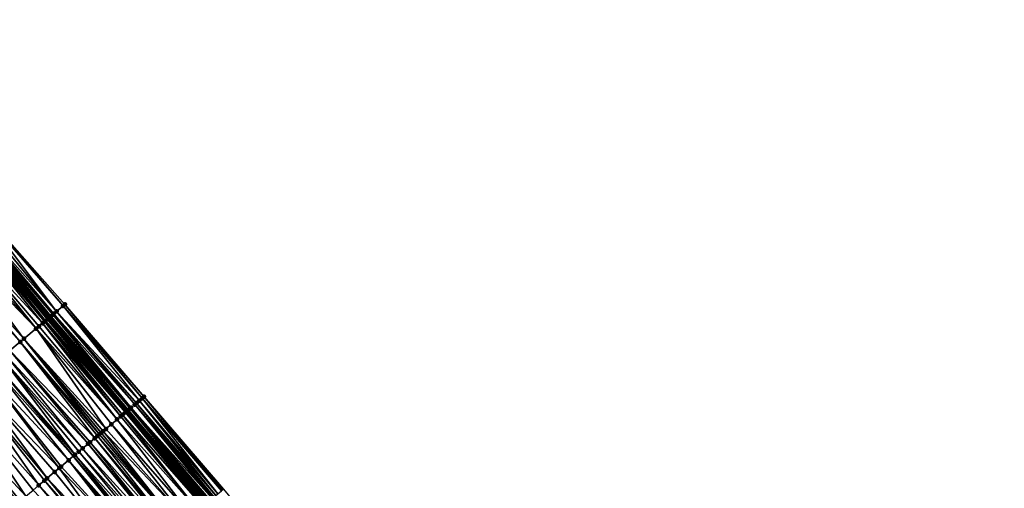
# Model space of a CAD drawing. Header units: feet. Extents: x 2004186 to 2014793, y 836912 to 864902.
# Tile 484 of 656: x 2007443 to 2007605, y 851927 to 852004. Entities that reach past the tile are written whole.
import ezdxf

# ---------------------------------------------------------------- set-up
doc = ezdxf.new("R2010")
doc.units = ezdxf.units.FT
doc.header["$LTSCALE"] = 100
doc.header["$MEASUREMENT"] = 0
for name, color, linetype, lineweight in [('EP_Travel Lane', 5, 'Continuous', 40), ('GPL_Skip Line', 2, 'Continuous', 40), ('Road Shots', 4, 'Continuous', 200), ('Road X-Section', 30, 'Continuous', 13)]:
    doc.layers.add(name, color=color, linetype=linetype, lineweight=lineweight)
doc.layers.add('I-77 SB_MM21-27-Surface-Border', color=7, linetype='Continuous')
doc.layers.add('I-77 SB_MM21-27-Surface-TIN', color=7, linetype='Continuous')

msp = doc.modelspace()

# ---------------------------------------------------------------- linework, layer by layer
at = {"layer": 'EP_Travel Lane'}
msp.add_polyline3d([(2007602.427108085, 851771.5193613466, 434.8469044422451), (2007589.54651904, 851786.819311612, 434.8923753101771), (2007576.665960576, 851802.1192255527, 434.9596045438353), (2007563.785330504, 851817.4192245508, 434.9758447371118), (2007550.917838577, 851832.7106904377, 435.0116748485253), (2007538.043185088, 851848.0156263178, 435.0706222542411), (2007525.168504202, 851863.3205947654, 435.1204272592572), (2007512.293951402, 851878.6254109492, 435.212847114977), (2007499.41933764, 851893.9302996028, 435.2849911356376), (2007486.544797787, 851909.2351003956, 435.3817265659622), (2007473.670264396, 851924.5398935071, 435.4805826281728), (2007460.795805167, 851939.8445984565, 435.6041196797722), (2007447.942165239, 851955.1356272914, 435.7190686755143), (2007435.081684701, 851970.4521688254, 435.8326704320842), (2007422.221149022, 851985.7687760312, 435.9335443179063), (2007409.360636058, 852001.0853561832, 436.0396608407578), (2007396.500211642, 852016.4018308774, 436.1662396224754)], dxfattribs=at)
at = {"layer": 'GPL_Skip Line'}
msp.add_polyline3d([(2007593.417325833, 851763.9257781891, 434.9261233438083), (2007580.528480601, 851779.2188413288, 434.9466733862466), (2007567.639660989, 851794.5118740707, 434.9854355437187), (2007554.750797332, 851809.8049590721, 434.992887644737), (2007541.873390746, 851825.1076221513, 435.034522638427), (2007529.003965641, 851840.4170964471, 435.0699682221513), (2007516.134610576, 851855.7264874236, 435.1287140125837), (2007503.265309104, 851871.0358146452, 435.2052888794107), (2007490.396091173, 851886.3450424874, 435.3096552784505), (2007477.526880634, 851901.6542615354, 435.4164809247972), (2007464.657759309, 851916.9633744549, 435.5529856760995), (2007451.788603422, 851932.27252849, 435.677992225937), (2007438.931656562, 851947.5918225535, 435.8180751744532), (2007426.093954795, 851962.9272594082, 435.9514584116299), (2007413.256145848, 851978.2628242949, 436.0600149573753), (2007400.41848609, 851993.5982109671, 436.2031289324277), (2007387.580882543, 852008.9335304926, 436.3592634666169)], dxfattribs=at)
at = {"layer": 'I-77 SB_MM21-27-Surface-Border', "color": 3, "linetype": 'ByBlock', "lineweight": -2}
msp.add_polyline3d([(2007398.467898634, 852018.0501573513, 436.0381571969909), (2007411.15235097, 852002.5862111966, 435.9298862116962), (2007424.450099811, 851987.6359453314, 435.7904198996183), (2007437.134730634, 851972.1717859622, 435.7234660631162), (2007450.432588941, 851957.221389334, 435.6093713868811), (2007463.423082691, 851942.0540873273, 435.4482632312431), (2007476.44525159, 851926.8737239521, 435.2961944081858), (2007489.161404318, 851911.4357675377, 435.2015389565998), (2007502.030708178, 851896.1264374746, 435.1257404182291), (2007515.206074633, 851881.0746452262, 435.0080152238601), (2007527.92233302, 851865.636563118, 434.948486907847), (2007540.791672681, 851850.3271904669, 434.8846398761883), (2007553.814176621, 851835.146428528, 434.8440177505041), (2007565.914514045, 851819.2140732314, 434.8380111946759), (2007578.803343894, 851803.9210283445, 434.8065693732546), (2007591.386305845, 851788.3702145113, 434.7703173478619), (2007604.733864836, 851773.463909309, 434.69425341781)], dxfattribs=at)
at = {"layer": 'I-77 SB_MM21-27-Surface-TIN', "color": 128, "linetype": 'ByBlock', "lineweight": -2}
for points in [[(2007436.368138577, 851971.5296514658, 435.7690611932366), (2007435.754897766, 851971.0159046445, 435.8131432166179), (2007449.052699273, 851956.0655758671, 435.6858897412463)], [(2007436.981419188, 851972.0433507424, 435.7341985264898), (2007436.368138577, 851971.5296514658, 435.7690611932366), (2007449.052699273, 851956.0655758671, 435.6858897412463)], [(2007437.134730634, 851972.1717859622, 435.7234660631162), (2007436.981419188, 851972.0433507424, 435.7341985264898), (2007450.125968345, 851956.9645161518, 435.631367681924)], [(2007436.981419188, 851972.0433507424, 435.7341985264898), (2007449.052699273, 851956.0655758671, 435.6858897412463), (2007450.125968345, 851956.9645161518, 435.631367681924)], [(2007437.134730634, 851972.1717859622, 435.7234660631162), (2007450.125968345, 851956.9645161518, 435.631367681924), (2007450.432588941, 851957.221389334, 435.6093713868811)], [(2007434.221503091, 851969.7318871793, 435.8555598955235), (2007433.148042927, 851968.8331751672, 435.8658192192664), (2007446.75260623, 851954.1395508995, 435.7492730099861)], [(2007434.681521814, 851970.1170920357, 435.8429091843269), (2007434.221503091, 851969.7318871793, 435.8555598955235), (2007447.212634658, 851954.5247441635, 435.7388708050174)], [(2007434.221503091, 851969.7318871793, 435.8555598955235), (2007447.059295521, 851954.3963420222, 435.7431888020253), (2007447.212634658, 851954.5247441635, 435.7388708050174)], [(2007434.221503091, 851969.7318871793, 435.8555598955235), (2007446.75260623, 851954.1395508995, 435.7492730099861), (2007447.059295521, 851954.3963420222, 435.7431888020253)], [(2007434.681521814, 851970.1170920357, 435.8429091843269), (2007447.672673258, 851954.9099252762, 435.7308248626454), (2007435.081684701, 851970.4521688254, 435.8326704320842)], [(2007434.681521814, 851970.1170920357, 435.8429091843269), (2007447.519335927, 851954.7815209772, 435.7355612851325), (2007447.672673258, 851954.9099252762, 435.7308248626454)], [(2007434.681521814, 851970.1170920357, 435.8429091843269), (2007447.212634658, 851954.5247441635, 435.7388708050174), (2007447.519335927, 851954.7815209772, 435.7355612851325)], [(2007435.141544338, 851970.5022923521, 435.831138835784), (2007435.081684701, 851970.4521688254, 435.8326704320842), (2007447.942165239, 851955.1356272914, 435.7190686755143)], [(2007447.825997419, 851955.038345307, 435.7230379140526), (2007447.942165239, 851955.1356272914, 435.7190686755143), (2007435.081684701, 851970.4521688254, 435.8326704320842)], [(2007447.825997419, 851955.038345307, 435.7230379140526), (2007435.081684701, 851970.4521688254, 435.8326704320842), (2007447.672673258, 851954.9099252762, 435.7308248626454)], [(2007435.448237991, 851970.7590782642, 435.8260646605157), (2007435.141544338, 851970.5022923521, 435.831138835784), (2007448.132683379, 851955.2951404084, 435.7161822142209)], [(2007435.141544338, 851970.5022923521, 435.831138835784), (2007447.942165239, 851955.1356272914, 435.7190686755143), (2007447.97933258, 851955.1667521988, 435.7177987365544)], [(2007435.141544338, 851970.5022923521, 435.831138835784), (2007447.97933258, 851955.1667521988, 435.7177987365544), (2007448.132683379, 851955.2951404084, 435.7161822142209)], [(2007435.601573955, 851970.887484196, 435.8210113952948), (2007435.448237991, 851970.7590782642, 435.8260646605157), (2007448.439402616, 851955.5518957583, 435.7170347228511)], [(2007435.448237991, 851970.7590782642, 435.8260646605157), (2007448.132683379, 851955.2951404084, 435.7161822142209), (2007448.439402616, 851955.5518957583, 435.7170347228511)], [(2007435.754897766, 851971.0159046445, 435.8131432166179), (2007435.601573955, 851970.887484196, 435.8210113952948), (2007448.592737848, 851955.6803025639, 435.7118122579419)], [(2007435.601573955, 851970.887484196, 435.8210113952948), (2007448.439402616, 851955.5518957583, 435.7170347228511), (2007448.592737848, 851955.6803025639, 435.7118122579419)], [(2007435.754897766, 851971.0159046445, 435.8131432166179), (2007448.592737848, 851955.6803025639, 435.7118122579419), (2007449.052699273, 851956.0655758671, 435.6858897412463)], [(2007432.38128944, 851968.1912335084, 435.874021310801), (2007431.767898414, 851967.677666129, 435.8833078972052), (2007445.679137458, 851953.2408491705, 435.7575368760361)], [(2007433.148042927, 851968.8331751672, 435.8658192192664), (2007432.38128944, 851968.1912335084, 435.874021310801), (2007445.679137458, 851953.2408491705, 435.7575368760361)], [(2007433.148042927, 851968.8331751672, 435.8658192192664), (2007446.13919258, 851953.6260105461, 435.7533181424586), (2007446.75260623, 851954.1395508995, 435.7492730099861)], [(2007433.148042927, 851968.8331751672, 435.8658192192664), (2007445.679137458, 851953.2408491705, 435.7575368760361), (2007446.13919258, 851953.6260105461, 435.7533181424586)], [(2007430.234405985, 851966.3937654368, 435.9030812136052), (2007429.620998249, 851965.8802180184, 435.9084971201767), (2007443.072162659, 851951.0582629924, 435.7824221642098)], [(2007431.767898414, 851967.677666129, 435.8833078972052), (2007430.234405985, 851966.3937654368, 435.9030812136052), (2007443.685579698, 851951.5717992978, 435.7791619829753)], [(2007430.234405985, 851966.3937654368, 435.9030812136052), (2007443.072162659, 851951.0582629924, 435.7824221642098), (2007443.685579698, 851951.5717992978, 435.7791619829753)], [(2007431.767898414, 851967.677666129, 435.8833078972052), (2007443.685579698, 851951.5717992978, 435.7791619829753), (2007445.679137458, 851953.2408491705, 435.7575368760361)], [(2007429.620998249, 851965.8802180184, 435.9084971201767), (2007441.385247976, 851949.6460594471, 435.7872584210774), (2007443.072162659, 851951.0582629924, 435.7824221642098)], [(2007450.125968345, 851956.9645161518, 435.631367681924), (2007449.052699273, 851956.0655758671, 435.6858897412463), (2007462.657814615, 851941.4103755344, 435.5160031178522)], [(2007450.432588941, 851957.221389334, 435.6093713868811), (2007450.125968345, 851956.9645161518, 435.631367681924), (2007463.116981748, 851941.7965951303, 435.4774509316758)], [(2007450.125968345, 851956.9645161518, 435.631367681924), (2007462.657814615, 851941.4103755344, 435.5160031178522), (2007463.116981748, 851941.7965951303, 435.4774509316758)], [(2007450.432588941, 851957.221389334, 435.6093713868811), (2007463.116981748, 851941.7965951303, 435.4774509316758), (2007463.423082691, 851942.0540873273, 435.4482632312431)], [(2007447.825997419, 851955.038345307, 435.7230379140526), (2007447.672673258, 851954.9099252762, 435.7308248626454), (2007460.514782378, 851939.6083175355, 435.6119858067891)], [(2007447.825997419, 851955.038345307, 435.7230379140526), (2007460.667855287, 851939.737036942, 435.6048563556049), (2007447.942165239, 851955.1356272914, 435.7190686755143)], [(2007447.825997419, 851955.038345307, 435.7230379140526), (2007460.514782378, 851939.6083175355, 435.6119858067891), (2007460.667855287, 851939.737036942, 435.6048563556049)], [(2007447.97933258, 851955.1667521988, 435.7177987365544), (2007447.942165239, 851955.1356272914, 435.7190686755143), (2007460.795805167, 851939.8445984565, 435.6041196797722)], [(2007460.667855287, 851939.737036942, 435.6048563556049), (2007460.795805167, 851939.8445984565, 435.6041196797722), (2007447.942165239, 851955.1356272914, 435.7190686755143)], [(2007448.132683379, 851955.2951404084, 435.7161822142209), (2007447.97933258, 851955.1667521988, 435.7177987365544), (2007460.820946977, 851939.8657340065, 435.6039749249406)], [(2007447.97933258, 851955.1667521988, 435.7177987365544), (2007460.795805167, 851939.8445984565, 435.6041196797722), (2007460.820946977, 851939.8657340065, 435.6039749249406)], [(2007448.439402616, 851955.5518957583, 435.7170347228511), (2007448.132683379, 851955.2951404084, 435.7161822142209), (2007461.127171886, 851940.1230787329, 435.6160274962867)], [(2007448.132683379, 851955.2951404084, 435.7161822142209), (2007460.820946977, 851939.8657340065, 435.6039749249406), (2007461.127171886, 851940.1230787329, 435.6160274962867)], [(2007448.592737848, 851955.6803025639, 435.7118122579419), (2007448.439402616, 851955.5518957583, 435.7170347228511), (2007461.280262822, 851940.2517766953, 435.6148950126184)], [(2007448.439402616, 851955.5518957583, 435.7170347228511), (2007461.127171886, 851940.1230787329, 435.6160274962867), (2007461.280262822, 851940.2517766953, 435.6148950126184)], [(2007449.052699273, 851956.0655758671, 435.6858897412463), (2007448.592737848, 851955.6803025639, 435.7118122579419), (2007461.892510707, 851940.7667063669, 435.5718227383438)], [(2007448.592737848, 851955.6803025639, 435.7118122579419), (2007461.280262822, 851940.2517766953, 435.6148950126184), (2007461.892510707, 851940.7667063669, 435.5718227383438)], [(2007449.052699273, 851956.0655758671, 435.6858897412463), (2007462.198622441, 851941.0241857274, 435.5462247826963), (2007462.657814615, 851941.4103755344, 435.5160031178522)], [(2007449.052699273, 851956.0655758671, 435.6858897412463), (2007461.892510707, 851940.7667063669, 435.5718227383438), (2007462.198622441, 851941.0241857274, 435.5462247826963)], [(2007446.13919258, 851953.6260105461, 435.7533181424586), (2007445.679137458, 851953.2408491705, 435.7575368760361), (2007458.983894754, 851938.321312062, 435.6305401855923)], [(2007446.75260623, 851954.1395508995, 435.7492730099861), (2007446.13919258, 851953.6260105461, 435.7533181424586), (2007458.983894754, 851938.321312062, 435.6305401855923)], [(2007447.059295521, 851954.3963420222, 435.7431888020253), (2007446.75260623, 851954.1395508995, 435.7492730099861), (2007459.596258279, 851938.8361041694, 435.6259378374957)], [(2007446.75260623, 851954.1395508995, 435.7492730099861), (2007458.983894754, 851938.321312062, 435.6305401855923), (2007459.596258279, 851938.8361041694, 435.6259378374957)], [(2007447.212634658, 851954.5247441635, 435.7388708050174), (2007447.059295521, 851954.3963420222, 435.7431888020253), (2007459.902435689, 851939.0935054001, 435.6221889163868)], [(2007447.059295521, 851954.3963420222, 435.7431888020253), (2007459.596258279, 851938.8361041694, 435.6259378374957), (2007459.902435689, 851939.0935054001, 435.6221889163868)], [(2007447.519335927, 851954.7815209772, 435.7355612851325), (2007447.212634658, 851954.5247441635, 435.7388708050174), (2007460.361703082, 851939.4796057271, 435.6169903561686)], [(2007447.212634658, 851954.5247441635, 435.7388708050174), (2007459.902435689, 851939.0935054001, 435.6221889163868), (2007460.361703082, 851939.4796057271, 435.6169903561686)], [(2007447.672673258, 851954.9099252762, 435.7308248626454), (2007447.519335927, 851954.7815209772, 435.7355612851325), (2007460.361703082, 851939.4796057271, 435.6169903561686)], [(2007447.672673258, 851954.9099252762, 435.7308248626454), (2007460.361703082, 851939.4796057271, 435.6169903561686), (2007460.514782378, 851939.6083175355, 435.6119858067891)], [(2007445.679137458, 851953.2408491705, 435.7575368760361), (2007443.685579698, 851951.5717992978, 435.7791619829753), (2007457.146810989, 851936.7769276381, 435.6466126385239)], [(2007445.679137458, 851953.2408491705, 435.7575368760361), (2007458.065348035, 851937.5491256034, 435.6369674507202), (2007458.983894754, 851938.321312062, 435.6305401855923)], [(2007445.679137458, 851953.2408491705, 435.7575368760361), (2007457.146810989, 851936.7769276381, 435.6466126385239), (2007458.065348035, 851937.5491256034, 435.6369674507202)], [(2007443.072162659, 851951.0582629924, 435.7824221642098), (2007441.385247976, 851949.6460594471, 435.7872584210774), (2007455.30971138, 851935.2325620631, 435.6574140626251)], [(2007443.685579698, 851951.5717992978, 435.7791619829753), (2007443.072162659, 851951.0582629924, 435.7824221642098), (2007456.075176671, 851935.8760392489, 435.6552822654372)], [(2007443.072162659, 851951.0582629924, 435.7824221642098), (2007455.768996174, 851935.6186416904, 435.658004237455), (2007456.075176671, 851935.8760392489, 435.6552822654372)], [(2007443.072162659, 851951.0582629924, 435.7824221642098), (2007455.30971138, 851935.2325620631, 435.6574140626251), (2007455.768996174, 851935.6186416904, 435.658004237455)], [(2007443.685579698, 851951.5717992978, 435.7791619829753), (2007456.687552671, 851936.3908165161, 435.6548300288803), (2007457.146810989, 851936.7769276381, 435.6466126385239)], [(2007443.685579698, 851951.5717992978, 435.7791619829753), (2007456.381371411, 851936.1334198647, 435.6572983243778), (2007456.687552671, 851936.3908165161, 435.6548300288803)], [(2007443.685579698, 851951.5717992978, 435.7791619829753), (2007456.075176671, 851935.8760392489, 435.6552822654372), (2007456.381371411, 851936.1334198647, 435.6572983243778)], [(2007440.618480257, 851949.0041347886, 435.7921629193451), (2007440.005104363, 851948.4905493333, 435.804953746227), (2007453.31949022, 851933.5595349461, 435.6591630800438)], [(2007441.385247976, 851949.6460594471, 435.7872584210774), (2007440.618480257, 851949.0041347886, 435.7921629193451), (2007454.238043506, 851934.331713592, 435.6549206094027)], [(2007440.618480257, 851949.0041347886, 435.7921629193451), (2007453.31949022, 851933.5595349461, 435.6591630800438), (2007454.238043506, 851934.331713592, 435.6549206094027)], [(2007441.385247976, 851949.6460594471, 435.7872584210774), (2007454.544231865, 851934.589101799, 435.6548137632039), (2007455.30971138, 851935.2325620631, 435.6574140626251)], [(2007441.385247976, 851949.6460594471, 435.7872584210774), (2007454.238043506, 851934.331713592, 435.6549206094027), (2007454.544231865, 851934.589101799, 435.6548137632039)], [(2007438.471607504, 851947.2066539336, 435.8236986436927), (2007437.398124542, 851946.3079691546, 435.8286757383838), (2007451.023156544, 851931.6290294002, 435.6862495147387)], [(2007438.471607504, 851947.2066539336, 435.8236986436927), (2007451.788603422, 851932.27252849, 435.677992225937), (2007438.931656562, 851947.5918225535, 435.8180751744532)], [(2007438.471607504, 851947.2066539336, 435.8236986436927), (2007451.023156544, 851931.6290294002, 435.6862495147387), (2007451.788603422, 851932.27252849, 435.677992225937)], [(2007440.005104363, 851948.4905493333, 435.804953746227), (2007438.931656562, 851947.5918225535, 435.8180751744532), (2007452.094782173, 851932.5299281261, 435.6746893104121)], [(2007452.094782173, 851932.5299281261, 435.6746893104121), (2007438.931656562, 851947.5918225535, 435.8180751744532), (2007451.788603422, 851932.27252849, 435.677992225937)], [(2007440.005104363, 851948.4905493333, 435.804953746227), (2007452.707146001, 851933.0447198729, 435.6701877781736), (2007453.31949022, 851933.5595349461, 435.6591630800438)], [(2007440.005104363, 851948.4905493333, 435.804953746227), (2007452.094782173, 851932.5299281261, 435.6746893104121), (2007452.707146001, 851933.0447198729, 435.6701877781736)], [(2007437.398124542, 851946.3079691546, 435.8286757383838), (2007435.557899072, 851944.7673296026, 435.8443968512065), (2007449.492230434, 851930.3420697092, 435.6920007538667)], [(2007437.398124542, 851946.3079691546, 435.8286757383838), (2007449.798417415, 851930.5994595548, 435.6914357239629), (2007451.023156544, 851931.6290294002, 435.6862495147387)], [(2007437.398124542, 851946.3079691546, 435.8286757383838), (2007449.492230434, 851930.3420697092, 435.6920007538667), (2007449.798417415, 851930.5994595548, 435.6914357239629)], [(2007434.637805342, 851943.9969871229, 435.8566598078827), (2007432.797602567, 851942.45632046, 435.8776379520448), (2007446.124245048, 851927.5106964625, 435.7219712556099)], [(2007435.557899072, 851944.7673296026, 435.8443968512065), (2007434.637805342, 851943.9969871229, 435.8566598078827), (2007447.502061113, 851928.668980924, 435.7109953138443)], [(2007434.637805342, 851943.9969871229, 435.8566598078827), (2007447.042793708, 851928.2828806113, 435.7161898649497), (2007447.502061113, 851928.668980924, 435.7109953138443)], [(2007434.637805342, 851943.9969871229, 435.8566598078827), (2007446.124245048, 851927.5106964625, 435.7219712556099), (2007447.042793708, 851928.2828806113, 435.7161898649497)], [(2007435.557899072, 851944.7673296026, 435.8443968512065), (2007448.726773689, 851929.6985823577, 435.6969753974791), (2007449.492230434, 851930.3420697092, 435.6920007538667)], [(2007435.557899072, 851944.7673296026, 435.8443968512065), (2007447.502061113, 851928.668980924, 435.7109953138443), (2007448.726773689, 851929.6985823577, 435.6969753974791)], [(2007432.797602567, 851942.45632046, 435.8776379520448), (2007430.344056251, 851940.4020296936, 435.9189011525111), (2007443.98100823, 851925.7088818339, 435.7498952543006)], [(2007432.797602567, 851942.45632046, 435.8776379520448), (2007445.205704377, 851926.7385028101, 435.7304103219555), (2007446.124245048, 851927.5106964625, 435.7219712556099)], [(2007432.797602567, 851942.45632046, 435.8776379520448), (2007443.98100823, 851925.7088818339, 435.7498952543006), (2007445.205704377, 851926.7385028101, 435.7304103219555)], [(2007463.423082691, 851942.0540873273, 435.4482632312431), (2007463.116981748, 851941.7965951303, 435.4774509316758), (2007476.139160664, 851926.6162198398, 435.3287143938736)], [(2007463.423082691, 851942.0540873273, 435.4482632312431), (2007476.292217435, 851926.7449584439, 435.3162162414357), (2007476.44525159, 851926.8737239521, 435.2961944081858)], [(2007463.423082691, 851942.0540873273, 435.4482632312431), (2007476.139160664, 851926.6162198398, 435.3287143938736), (2007476.292217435, 851926.7449584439, 435.3162162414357)], [(2007461.892510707, 851940.7667063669, 435.5718227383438), (2007461.280262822, 851940.2517766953, 435.6148950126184), (2007474.608507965, 851925.3289348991, 435.42542276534)], [(2007462.198622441, 851941.0241857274, 435.5462247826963), (2007461.892510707, 851940.7667063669, 435.5718227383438), (2007474.914614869, 851925.5864200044, 435.3982181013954)], [(2007461.892510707, 851940.7667063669, 435.5718227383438), (2007474.761557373, 851925.4576822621, 435.4104752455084), (2007474.914614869, 851925.5864200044, 435.3982181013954)], [(2007461.892510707, 851940.7667063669, 435.5718227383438), (2007474.608507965, 851925.3289348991, 435.42542276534), (2007474.761557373, 851925.4576822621, 435.4104752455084)], [(2007462.657814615, 851941.4103755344, 435.5160031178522), (2007462.198622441, 851941.0241857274, 435.5462247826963), (2007475.220756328, 851925.8438640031, 435.3825089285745)], [(2007462.198622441, 851941.0241857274, 435.5462247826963), (2007474.914614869, 851925.5864200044, 435.3982181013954), (2007475.220756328, 851925.8438640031, 435.3825089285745)], [(2007463.116981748, 851941.7965951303, 435.4774509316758), (2007462.657814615, 851941.4103755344, 435.5160031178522), (2007475.526914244, 851926.1012884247, 435.3722745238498)], [(2007462.657814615, 851941.4103755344, 435.5160031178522), (2007475.220756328, 851925.8438640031, 435.3825089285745), (2007475.526914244, 851926.1012884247, 435.3722745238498)], [(2007463.116981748, 851941.7965951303, 435.4774509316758), (2007475.526914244, 851926.1012884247, 435.3722745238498), (2007476.139160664, 851926.6162198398, 435.3287143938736)], [(2007430.344056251, 851940.4020296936, 435.9189011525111), (2007443.062477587, 851924.9366762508, 435.761670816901), (2007443.98100823, 851925.7088818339, 435.7498952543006)], [(2007430.344056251, 851940.4020296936, 435.9189011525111), (2007442.756286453, 851924.6792913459, 435.7608541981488), (2007443.062477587, 851924.9366762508, 435.761670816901)], [(2007459.596258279, 851938.8361041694, 435.6259378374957), (2007458.983894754, 851938.321312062, 435.6305401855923), (2007472.312364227, 851923.398203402, 435.5156979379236)], [(2007459.902435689, 851939.0935054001, 435.6221889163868), (2007459.596258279, 851938.8361041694, 435.6259378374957), (2007472.312364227, 851923.398203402, 435.5156979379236)], [(2007460.361703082, 851939.4796057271, 435.6169903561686), (2007459.902435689, 851939.0935054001, 435.6221889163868), (2007473.077821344, 851924.041690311, 435.5108465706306)], [(2007459.902435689, 851939.0935054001, 435.6221889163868), (2007472.312364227, 851923.398203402, 435.5156979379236), (2007473.077821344, 851924.041690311, 435.5108465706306)], [(2007460.514782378, 851939.6083175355, 435.6119858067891), (2007460.361703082, 851939.4796057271, 435.6169903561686), (2007473.383974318, 851924.2991206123, 435.4989678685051)], [(2007460.361703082, 851939.4796057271, 435.6169903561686), (2007473.230900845, 851924.1704018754, 435.505910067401), (2007473.383974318, 851924.2991206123, 435.4989678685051)], [(2007460.361703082, 851939.4796057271, 435.6169903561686), (2007473.077821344, 851924.041690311, 435.5108465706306), (2007473.230900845, 851924.1704018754, 435.505910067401)], [(2007460.667855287, 851939.737036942, 435.6048563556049), (2007460.514782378, 851939.6083175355, 435.6119858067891), (2007473.537028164, 851924.4278626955, 435.4854967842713)], [(2007460.514782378, 851939.6083175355, 435.6119858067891), (2007473.383974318, 851924.2991206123, 435.4989678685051), (2007473.537028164, 851924.4278626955, 435.4854967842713)], [(2007460.667855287, 851939.737036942, 435.6048563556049), (2007473.537028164, 851924.4278626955, 435.4854967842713), (2007460.795805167, 851939.8445984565, 435.6041196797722)], [(2007460.820946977, 851939.8657340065, 435.6039749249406), (2007460.795805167, 851939.8445984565, 435.6041196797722), (2007473.670264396, 851924.5398935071, 435.4805826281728)], [(2007473.537028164, 851924.4278626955, 435.4854967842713), (2007473.670264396, 851924.5398935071, 435.4805826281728), (2007460.795805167, 851939.8445984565, 435.6041196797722)], [(2007461.127171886, 851940.1230787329, 435.6160274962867), (2007460.820946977, 851939.8657340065, 435.6039749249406), (2007473.843211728, 851924.6852566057, 435.483794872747)], [(2007460.820946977, 851939.8657340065, 435.6039749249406), (2007473.670264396, 851924.5398935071, 435.4805826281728), (2007473.690105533, 851924.556576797, 435.479850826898)], [(2007460.820946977, 851939.8657340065, 435.6039749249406), (2007473.690105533, 851924.556576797, 435.479850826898), (2007473.843211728, 851924.6852566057, 435.483794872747)], [(2007461.280262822, 851940.2517766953, 435.6148950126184), (2007461.127171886, 851940.1230787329, 435.6160274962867), (2007474.149370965, 851924.9426794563, 435.4739998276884)], [(2007461.127171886, 851940.1230787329, 435.6160274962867), (2007473.996299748, 851924.8139580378, 435.4816920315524), (2007474.149370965, 851924.9426794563, 435.4739998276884)], [(2007461.127171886, 851940.1230787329, 435.6160274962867), (2007473.843211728, 851924.6852566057, 435.483794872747), (2007473.996299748, 851924.8139580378, 435.4816920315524)], [(2007461.280262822, 851940.2517766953, 435.6148950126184), (2007474.302424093, 851925.0714223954, 435.4602893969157), (2007474.608507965, 851925.3289348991, 435.42542276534)], [(2007461.280262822, 851940.2517766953, 435.6148950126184), (2007474.149370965, 851924.9426794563, 435.4739998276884), (2007474.302424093, 851925.0714223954, 435.4602893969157)], [(2007458.065348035, 851937.5491256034, 435.6369674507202), (2007457.146810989, 851936.7769276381, 435.6466126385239), (2007470.475270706, 851921.8538305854, 435.5285255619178)], [(2007458.983894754, 851938.321312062, 435.6305401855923), (2007458.065348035, 851937.5491256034, 435.6369674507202), (2007471.240717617, 851922.4973296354, 435.5202789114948)], [(2007458.065348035, 851937.5491256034, 435.6369674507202), (2007470.475270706, 851921.8538305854, 435.5285255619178), (2007471.240717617, 851922.4973296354, 435.5202789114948)], [(2007458.983894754, 851938.321312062, 435.6305401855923), (2007471.240717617, 851922.4973296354, 435.5202789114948), (2007472.312364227, 851923.398203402, 435.5156979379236)], [(2007455.768996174, 851935.6186416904, 435.658004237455), (2007455.30971138, 851935.2325620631, 435.6574140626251), (2007468.178879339, 851919.9233936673, 435.5364214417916)], [(2007456.075176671, 851935.8760392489, 435.6552822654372), (2007455.768996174, 851935.6186416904, 435.658004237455), (2007469.097443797, 851920.6955590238, 435.5358948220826)], [(2007455.768996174, 851935.6186416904, 435.658004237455), (2007468.178879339, 851919.9233936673, 435.5364214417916), (2007469.097443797, 851920.6955590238, 435.5358948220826)], [(2007456.381371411, 851936.1334198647, 435.6572983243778), (2007456.075176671, 851935.8760392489, 435.6552822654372), (2007469.097443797, 851920.6955590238, 435.5358948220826)], [(2007456.687552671, 851936.3908165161, 435.6548300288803), (2007456.381371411, 851936.1334198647, 435.6572983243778), (2007469.097443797, 851920.6955590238, 435.5358948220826)], [(2007457.146810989, 851936.7769276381, 435.6466126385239), (2007456.687552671, 851936.3908165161, 435.6548300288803), (2007470.475270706, 851921.8538305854, 435.5285255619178)], [(2007456.687552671, 851936.3908165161, 435.6548300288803), (2007469.097443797, 851920.6955590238, 435.5358948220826), (2007470.475270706, 851921.8538305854, 435.5285255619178)], [(2007454.238043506, 851934.331713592, 435.6549206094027), (2007453.31949022, 851933.5595349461, 435.6591630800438), (2007466.801031, 851918.7651476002, 435.5366611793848)], [(2007454.544231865, 851934.589101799, 435.6548137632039), (2007454.238043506, 851934.331713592, 435.6549206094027), (2007467.107211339, 851919.0225453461, 435.5338866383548)], [(2007454.238043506, 851934.331713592, 435.6549206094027), (2007466.801031, 851918.7651476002, 435.5366611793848), (2007467.107211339, 851919.0225453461, 435.5338866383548)], [(2007455.30971138, 851935.2325620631, 435.6574140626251), (2007454.544231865, 851934.589101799, 435.6548137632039), (2007467.872685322, 851919.6660121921, 435.5346459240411)], [(2007454.544231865, 851934.589101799, 435.6548137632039), (2007467.107211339, 851919.0225453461, 435.5338866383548), (2007467.872685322, 851919.6660121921, 435.5346459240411)], [(2007455.30971138, 851935.2325620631, 435.6574140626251), (2007467.872685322, 851919.6660121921, 435.5346459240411), (2007468.178879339, 851919.9233936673, 435.5364214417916)], [(2007452.094782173, 851932.5299281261, 435.6746893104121), (2007451.788603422, 851932.27252849, 435.677992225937), (2007464.657759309, 851916.9633744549, 435.5529856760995)], [(2007452.707146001, 851933.0447198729, 435.6701877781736), (2007452.094782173, 851932.5299281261, 435.6746893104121), (2007465.423210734, 851917.6068681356, 435.5462405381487)], [(2007452.094782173, 851932.5299281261, 435.6746893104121), (2007464.657759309, 851916.9633744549, 435.5529856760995), (2007465.423210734, 851917.6068681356, 435.5462405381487)], [(2007453.31949022, 851933.5595349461, 435.6591630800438), (2007452.707146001, 851933.0447198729, 435.6701877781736), (2007466.035564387, 851918.1216719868, 435.5383537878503)], [(2007452.707146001, 851933.0447198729, 435.6701877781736), (2007465.423210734, 851917.6068681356, 435.5462405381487), (2007466.035564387, 851918.1216719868, 435.5383537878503)], [(2007453.31949022, 851933.5595349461, 435.6591630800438), (2007466.035564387, 851918.1216719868, 435.5383537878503), (2007466.801031, 851918.7651476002, 435.5366611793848)], [(2007451.023156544, 851931.6290294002, 435.6862495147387), (2007449.798417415, 851930.5994595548, 435.6914357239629), (2007463.279909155, 851915.8051305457, 435.5526218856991)], [(2007451.023156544, 851931.6290294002, 435.6862495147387), (2007464.351559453, 851916.7059999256, 435.5492677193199), (2007451.788603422, 851932.27252849, 435.677992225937)], [(2007451.023156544, 851931.6290294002, 435.6862495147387), (2007463.892288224, 851916.319904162, 435.5531903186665), (2007464.351559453, 851916.7059999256, 435.5492677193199)], [(2007451.023156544, 851931.6290294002, 435.6862495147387), (2007463.279909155, 851915.8051305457, 435.5526218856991), (2007463.892288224, 851916.319904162, 435.5531903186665)], [(2007464.351559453, 851916.7059999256, 435.5492677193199), (2007464.657759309, 851916.9633744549, 435.5529856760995), (2007451.788603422, 851932.27252849, 435.677992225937)], [(2007448.726773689, 851929.6985823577, 435.6969753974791), (2007447.502061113, 851928.668980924, 435.7109953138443), (2007461.289702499, 851914.1320861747, 435.5591972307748)], [(2007449.492230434, 851930.3420697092, 435.6920007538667), (2007448.726773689, 851929.6985823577, 435.6969753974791), (2007461.289702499, 851914.1320861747, 435.5591972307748)], [(2007449.798417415, 851930.5994595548, 435.6914357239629), (2007449.492230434, 851930.3420697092, 435.6920007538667), (2007463.279909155, 851915.8051305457, 435.5526218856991)], [(2007449.492230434, 851930.3420697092, 435.6920007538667), (2007461.289702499, 851914.1320861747, 435.5591972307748), (2007463.279909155, 851915.8051305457, 435.5526218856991)], [(2007446.124245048, 851927.5106964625, 435.7219712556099), (2007445.205704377, 851926.7385028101, 435.7304103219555), (2007458.993334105, 851912.2016219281, 435.5747355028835)], [(2007447.042793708, 851928.2828806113, 435.7161898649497), (2007446.124245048, 851927.5106964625, 435.7219712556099), (2007459.758797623, 851912.8451012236, 435.5720133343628)], [(2007446.124245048, 851927.5106964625, 435.7219712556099), (2007458.993334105, 851912.2016219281, 435.5747355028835), (2007459.758797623, 851912.8451012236, 435.5720133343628)], [(2007447.502061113, 851928.668980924, 435.7109953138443), (2007447.042793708, 851928.2828806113, 435.7161898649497), (2007460.218072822, 851913.2311922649, 435.5694111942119)], [(2007447.042793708, 851928.2828806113, 435.7161898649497), (2007459.758797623, 851912.8451012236, 435.5720133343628), (2007460.218072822, 851913.2311922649, 435.5694111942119)], [(2007447.502061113, 851928.668980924, 435.7109953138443), (2007460.218072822, 851913.2311922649, 435.5694111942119), (2007461.289702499, 851914.1320861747, 435.5591972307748)]]:
    msp.add_3dface(points, dxfattribs=at)
at = {"layer": 'Road Shots', "lineweight": 100}
for p in [(2007450.125968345, 851956.9645161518, 435.631367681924), (2007450.432588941, 851957.221389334, 435.6093713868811), (2007447.825997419, 851955.038345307, 435.7230379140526), (2007447.97933258, 851955.1667521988, 435.7177987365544), (2007448.132683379, 851955.2951404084, 435.7161822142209), (2007448.439402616, 851955.5518957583, 435.7170347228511), (2007448.592737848, 851955.6803025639, 435.7118122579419), (2007449.052699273, 851956.0655758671, 435.6858897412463), (2007446.13919258, 851953.6260105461, 435.7533181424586), (2007446.75260623, 851954.1395508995, 435.7492730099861), (2007447.059295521, 851954.3963420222, 435.7431888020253), (2007447.212634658, 851954.5247441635, 435.7388708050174), (2007447.519335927, 851954.7815209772, 435.7355612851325), (2007447.672673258, 851954.9099252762, 435.7308248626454), (2007445.679137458, 851953.2408491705, 435.7575368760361), (2007443.072162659, 851951.0582629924, 435.7824221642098), (2007443.685579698, 851951.5717992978, 435.7791619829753), (2007463.423082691, 851942.0540873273, 435.4482632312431), (2007461.892510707, 851940.7667063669, 435.5718227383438), (2007462.198622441, 851941.0241857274, 435.5462247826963), (2007462.657814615, 851941.4103755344, 435.5160031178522), (2007463.116981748, 851941.7965951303, 435.4774509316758), (2007459.596258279, 851938.8361041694, 435.6259378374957), (2007459.902435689, 851939.0935054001, 435.6221889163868), (2007460.361703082, 851939.4796057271, 435.6169903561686), (2007460.514782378, 851939.6083175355, 435.6119858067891), (2007460.667855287, 851939.737036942, 435.6048563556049), (2007460.820946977, 851939.8657340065, 435.6039749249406), (2007461.127171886, 851940.1230787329, 435.6160274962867), (2007461.280262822, 851940.2517766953, 435.6148950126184), (2007458.065348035, 851937.5491256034, 435.6369674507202), (2007458.983894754, 851938.321312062, 435.6305401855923), (2007455.768996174, 851935.6186416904, 435.658004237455), (2007456.075176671, 851935.8760392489, 435.6552822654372), (2007456.381371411, 851936.1334198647, 435.6572983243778), (2007456.687552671, 851936.3908165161, 435.6548300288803), (2007457.146810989, 851936.7769276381, 435.6466126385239), (2007454.238043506, 851934.331713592, 435.6549206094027), (2007454.544231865, 851934.589101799, 435.6548137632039), (2007455.30971138, 851935.2325620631, 435.6574140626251), (2007452.094782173, 851932.5299281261, 435.6746893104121), (2007452.707146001, 851933.0447198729, 435.6701877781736), (2007453.31949022, 851933.5595349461, 435.6591630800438), (2007451.023156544, 851931.6290294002, 435.6862495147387), (2007448.726773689, 851929.6985823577, 435.6969753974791), (2007449.492230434, 851930.3420697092, 435.6920007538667), (2007449.798417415, 851930.5994595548, 435.6914357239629), (2007446.124245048, 851927.5106964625, 435.7219712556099), (2007447.042793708, 851928.2828806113, 435.7161898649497), (2007447.502061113, 851928.668980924, 435.7109953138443)]:
    msp.add_point(p, dxfattribs=at)
at = {"layer": 'Road X-Section', "extrusion": (-0.6418848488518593, 0.7667715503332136, 0.006725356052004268), "elevation": -635292.5284095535, "flags": 128}
msp.add_lwpolyline([(-2086129.692200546, 4708.643750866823), (-2086130.492200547, 4708.637562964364), (-2086131.092200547, 4708.631363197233), (-2086131.892200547, 4708.626396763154), (-2086132.492200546, 4708.618819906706), (-2086133.292200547, 4708.619936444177), (-2086133.492200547, 4708.618427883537), (-2086133.692200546, 4708.614576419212), (-2086134.092200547, 4708.603259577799), (-2086134.492200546, 4708.598292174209), (-2086135.292200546, 4708.593838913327), (-2086138.492200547, 4708.552574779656), (-2086140.892200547, 4708.53159616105), (-2086142.092200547, 4708.519332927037), (-2086144.492200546, 4708.503611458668), (-2086145.892200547, 4708.498634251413), (-2086147.892200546, 4708.479888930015), (-2086148.692200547, 4708.467097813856), (-2086149.692200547, 4708.462193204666), (-2086151.892200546, 4708.457356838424), (-2086152.692200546, 4708.454096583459), (-2086155.292200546, 4708.432470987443), (-2086155.892200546, 4708.428252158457), (-2086156.692200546, 4708.424206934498), (-2086157.092200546, 4708.41812258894), (-2086157.292200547, 4708.413804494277), (-2086157.692200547, 4708.410494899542), (-2086157.892200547, 4708.405758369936), (-2086158.092200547, 4708.397971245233), (-2086158.292200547, 4708.392731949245), (-2086158.492200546, 4708.391115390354), (-2086158.892200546, 4708.391967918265), (-2086159.092200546, 4708.386745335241), (-2086159.692200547, 4708.360822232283), (-2086161.092200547, 4708.306298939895), (-2086161.492200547, 4708.284302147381)], dxfattribs=at)
at = {"layer": 'Road X-Section', "extrusion": (-0.6434625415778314, 0.765463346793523, 0.004671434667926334), "elevation": -639595.066177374, "flags": 128}
msp.add_lwpolyline([(-2084822.618092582, 3423.642574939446), (-2084823.018092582, 3423.645580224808), (-2084823.418092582, 3423.650626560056), (-2084824.018092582, 3423.648969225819), (-2084824.218092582, 3423.645935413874), (-2084824.418092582, 3423.645449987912), (-2084824.818092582, 3423.650345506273), (-2084825.218092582, 3423.649205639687), (-2084825.618092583, 3423.651998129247), (-2084826.018092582, 3423.649057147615), (-2084826.618092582, 3423.654008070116), (-2084826.818092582, 3423.652416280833), (-2084827.418092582, 3423.641473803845), (-2084827.818092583, 3423.630556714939), (-2084828.018092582, 3423.626620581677), (-2084828.218092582, 3423.624775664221), (-2084828.618092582, 3423.625592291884), (-2084829.818092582, 3423.613816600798), (-2084831.418092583, 3423.594331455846), (-2084832.618092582, 3423.585892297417), (-2084833.818092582, 3423.580110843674), (-2084834.418092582, 3423.574916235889), (-2084836.018092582, 3423.56089616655), (-2084837.018092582, 3423.555921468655), (-2084837.418092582, 3423.555356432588), (-2084839.018092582, 3423.550170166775), (-2084840.418092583, 3423.538609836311), (-2084841.218092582, 3423.534108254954), (-2084842.018092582, 3423.523083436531), (-2084843.218092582, 3423.518840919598), (-2084843.618092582, 3423.518734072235), (-2084844.618092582, 3423.521334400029), (-2084845.218092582, 3423.521924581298), (-2084845.618092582, 3423.51920257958), (-2084846.018092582, 3423.52121866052), (-2084846.418092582, 3423.518750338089), (-2084847.018092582, 3423.510532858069), (-2084848.218092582, 3423.500887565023), (-2084849.418092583, 3423.494460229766), (-2084850.218092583, 3423.489857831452), (-2084850.618092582, 3423.486108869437), (-2084851.218092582, 3423.480910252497), (-2084851.418092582, 3423.47590564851), (-2084851.618092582, 3423.468776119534), (-2084851.818092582, 3423.46789467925), (-2084852.218092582, 3423.479947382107), (-2084852.418092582, 3423.478814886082), (-2084853.218092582, 3423.435742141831), (-2084853.618092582, 3423.410143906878), (-2084854.218092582, 3423.379921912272), (-2084854.818092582, 3423.341369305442), (-2084855.218092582, 3423.312181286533)], dxfattribs=at)

doc.saveas('drawing.dxf')
